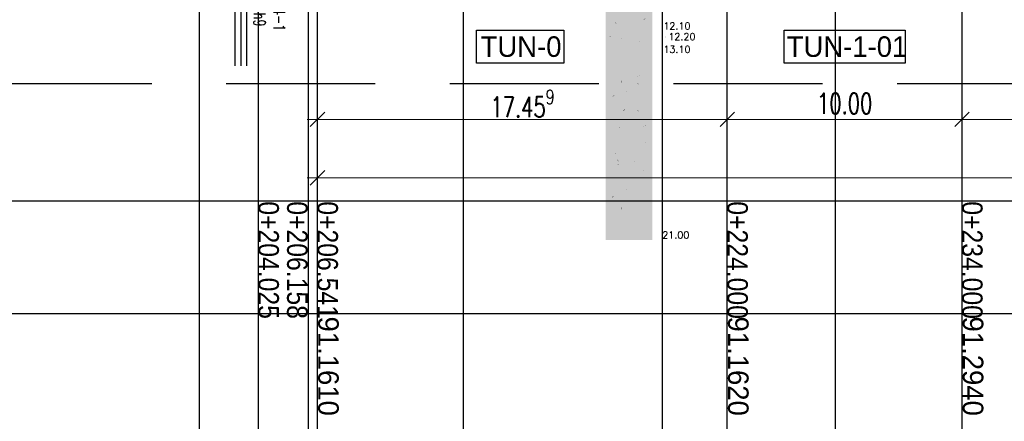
# Model space of a CAD drawing. Header units: metres. Extents: x 3458045 to 3462392, y 5482308 to 5484762.
# Tile 349 of 458: x 3461153 to 3461195, y 5483975 to 5483993. Entities that reach past the tile are written whole.
import ezdxf

# ---------------------------------------------------------------- set-up
doc = ezdxf.new("R2010")
doc.units = ezdxf.units.M
doc.header["$PDMODE"] = 3
doc.header["$PDSIZE"] = 0.1
for name, pattern in [('AUSGEZOGEN', [2, 1, 1]), ('DURCHGEZOGEN', [0]), ('VERDECKT', [9.525, 6.35, -3.175])]:
    doc.linetypes.add(name, pattern=pattern)
doc.layers.get('0').update_dxf_attribs({"linetype": 'CONTINUOUS'})
doc.layers.get('DEFPOINTS').update_dxf_attribs({"linetype": 'CONTINUOUS'})
for name, color, linetype in [('BAUER_BK BESTAND', 170, 'CONTINUOUS'), ('GGUFUELLUNG', 7, 'DURCHGEZOGEN'), ('GGULINIE', 7, 'DURCHGEZOGEN'), ('GGUTEXT', 7, 'DURCHGEZOGEN'), ('SP_BAUGRUBE-TEXT', 210, 'AUSGEZOGEN'), ('SP_BAUGRUBE-VERBAU', 210, 'AUSGEZOGEN'), ('SP_TEXT', 2, 'CONTINUOUS'), ('SP_VERM', 1, 'CONTINUOUS')]:
    doc.layers.add(name, color=color, linetype=linetype)
for name, color, linetype, lineweight in [('SP_Höhenplan-Beschriftung-Linien', 2, 'CONTINUOUS', 25), ('SP_Höhenplan-Beschriftung-Linien-Bestandsgelände', 7, 'CONTINUOUS', 25), ('SP_Höhenplan-Beschriftung-Text', 2, 'CONTINUOUS', 25)]:
    doc.layers.add(name, color=color, linetype=linetype, lineweight=lineweight)
doc.styles.add('K_ISOCP', font='k_isocp.shx')
doc.styles.add('SP_F', font='romans.shx', dxfattribs={"width": 0.7, "bigfont": 'sp_f.shx'})
doc.styles.get("Standard").update_dxf_attribs({"font": 'txt.shx'})
doc.linetypes.add('ZICKZACK', pattern='A,0.00254,-5.08,[131,ltypeshp.shx,S=5.08,R=0,X=-5.08,Y=0],-10.16,[131,ltypeshp.shx,S=5.08,R=180,X=5.08,Y=0],-5.08', length=20.32254)
doc.dimstyles.new('SOFI35$0', dxfattribs={"dimtxt": 3.5, "dimasz": 0.35, "dimexe": 0.9, "dimexo": 0.625, "dimgap": 0.945, "dimtad": 1, "dimdec": 3, "dimrnd": 0.001, "dimzin": 1, "dimdsep": 46, "dimtxsty": 'SP_F', "dimblk1": 'SOF_BEMSTR1', "dimblk2": 'SOF_BEMSTR2', "dimsah": 1, "dimcen": 3.5, "dimse1": 1, "dimse2": 1, "dimclrd": 1, "dimclre": 1, "dimclrt": 2, "dimaunit": 2, "dimazin": 0, "dimtfac": 1, "dimtdec": 3, "dimtmove": 0, "dimatfit": 3, "dimfxl": 1, "dimtolj": 1, "dimtzin": 0, "dimlwd": 0, "dimlwe": 0, "dimarcsym": 0})

# ---------------------------------------------------------------- blocks, each defined once
blk = doc.blocks.new('SOF_BEMSTR1')
at = {"color": 0, "linetype": 'ByBlock', "lineweight": -2}
for p, q in [((0, 20), (0, -8.5)), ((3.535, 3.535), (-3.535, -3.535)), ((-5, 0), (5, 0))]:
    blk.add_line(p, q, dxfattribs=at)
blk = doc.blocks.new('SOF_BEMSTR2')
at = {"color": 0, "linetype": 'ByBlock', "lineweight": -2}
for p, q in [((0, -20), (0, 8.5)), ((3.535, 3.535), (-3.535, -3.535)), ((-5, 0), (5, 0))]:
    blk.add_line(p, q, dxfattribs=at)
blk = doc.blocks.new('*D333')
at = {"layer": 'DEFPOINTS', "color": 0, "linetype": 'AUSGEZOGEN', "transparency": 16777216}
for p in [(3461165.725, 5483997.948), (3461183.184, 5483994.675), (3461165.725, 5483988.277)]:
    blk.add_point(p, dxfattribs=at)
at = {"layer": 'SP_VERM', "color": 1, "linetype": 'AUSGEZOGEN', "lineweight": 0, "transparency": 16777216}
blk.add_line((3461183.097, 5483988.277), (3461165.813, 5483988.277), dxfattribs=at)
at = {"layer": 'SP_VERM', "color": 1, "linetype": 'AUSGEZOGEN', "lineweight": 0, "transparency": 16777216, "xscale": 0.08750000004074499, "yscale": 0.08750000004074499, "zscale": 0.08750000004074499, "rotation": 180}
blk.add_blockref('SOF_BEMSTR2', (3461165.725, 5483988.277), dxfattribs=at)
at = {"layer": 'SP_VERM', "color": 1, "linetype": 'AUSGEZOGEN', "lineweight": 0, "transparency": 16777216, "xscale": 0.08750000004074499, "yscale": 0.08750000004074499, "zscale": 0.08750000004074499}
blk.add_blockref('SOF_BEMSTR1', (3461183.184, 5483988.277), dxfattribs=at)
at = {"layer": 'SP_VERM', "color": 2, "linetype": 'AUSGEZOGEN', "transparency": 16777216, "insert": (3461174.455, 5483988.951), "char_height": 0.875, "attachment_point": 5, "style": 'SP_F'}
blk.add_mtext('\\A1;\\A1;17.45{\\H.7x;\\S9^ ;}', dxfattribs=at)
blk = doc.blocks.new('*D334')
at = {"layer": 'DEFPOINTS', "color": 0, "linetype": 'AUSGEZOGEN', "transparency": 16777216}
for p in [(3461165.725, 5483990.027), (3461243.184, 5483990.027), (3461165.725, 5483985.783)]:
    blk.add_point(p, dxfattribs=at)
at = {"layer": 'SP_VERM', "color": 1, "linetype": 'AUSGEZOGEN', "lineweight": 0, "transparency": 16777216}
blk.add_line((3461243.097, 5483985.783), (3461165.813, 5483985.783), dxfattribs=at)
at = {"layer": 'SP_VERM', "color": 1, "linetype": 'AUSGEZOGEN', "lineweight": 0, "transparency": 16777216, "xscale": 0.08750000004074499, "yscale": 0.08750000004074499, "zscale": 0.08750000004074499, "rotation": 180}
blk.add_blockref('SOF_BEMSTR2', (3461165.725, 5483985.783), dxfattribs=at)
at = {"layer": 'SP_VERM', "color": 1, "linetype": 'AUSGEZOGEN', "lineweight": 0, "transparency": 16777216, "xscale": 0.08750000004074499, "yscale": 0.08750000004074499, "zscale": 0.08750000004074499}
blk.add_blockref('SOF_BEMSTR1', (3461243.184, 5483985.783), dxfattribs=at)
at = {"layer": 'SP_VERM', "color": 2, "linetype": 'AUSGEZOGEN', "transparency": 16777216, "insert": (3461204.455, 5483986.457), "char_height": 0.875, "attachment_point": 5, "style": 'SP_F'}
blk.add_mtext('\\A1;\\A1;Tunnelabschnitt = 77.46{\\H.7xm', dxfattribs=at)
blk = doc.blocks.new('*D338')
at = {"layer": 'DEFPOINTS', "color": 0, "linetype": 'AUSGEZOGEN', "transparency": 16777216}
for p in [(3461183.184, 5483991.334), (3461193.184, 5483991.334), (3461183.184, 5483988.277)]:
    blk.add_point(p, dxfattribs=at)
at = {"layer": 'SP_VERM', "color": 1, "linetype": 'AUSGEZOGEN', "lineweight": 0, "transparency": 16777216}
blk.add_line((3461193.097, 5483988.277), (3461183.272, 5483988.277), dxfattribs=at)
at = {"layer": 'SP_VERM', "color": 1, "linetype": 'AUSGEZOGEN', "lineweight": 0, "transparency": 16777216, "xscale": 0.08750000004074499, "yscale": 0.08750000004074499, "zscale": 0.08750000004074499, "rotation": 180}
blk.add_blockref('SOF_BEMSTR2', (3461183.184, 5483988.277), dxfattribs=at)
at = {"layer": 'SP_VERM', "color": 1, "linetype": 'AUSGEZOGEN', "lineweight": 0, "transparency": 16777216, "xscale": 0.08750000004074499, "yscale": 0.08750000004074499, "zscale": 0.08750000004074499}
blk.add_blockref('SOF_BEMSTR1', (3461193.184, 5483988.277), dxfattribs=at)
at = {"layer": 'SP_VERM', "color": 2, "linetype": 'AUSGEZOGEN', "transparency": 16777216, "insert": (3461188.184, 5483988.951), "char_height": 0.875, "attachment_point": 5, "style": 'SP_F'}
blk.add_mtext('\\A1;\\A1;10.00{\\H.7x;\\S^ ;}', dxfattribs=at)
blk = doc.blocks.new('*D339')
at = {"layer": 'DEFPOINTS', "color": 0, "linetype": 'AUSGEZOGEN', "transparency": 16777216}
for p in [(3461193.184, 5483991.334), (3461203.184, 5483991.334), (3461203.184, 5483988.277)]:
    blk.add_point(p, dxfattribs=at)
at = {"layer": 'SP_VERM', "color": 1, "linetype": 'AUSGEZOGEN', "lineweight": 0, "transparency": 16777216}
blk.add_line((3461193.272, 5483988.277), (3461203.097, 5483988.277), dxfattribs=at)
at = {"layer": 'SP_VERM', "color": 1, "linetype": 'AUSGEZOGEN', "lineweight": 0, "transparency": 16777216, "xscale": 0.08750000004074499, "yscale": 0.08750000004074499, "zscale": 0.08750000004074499, "rotation": 180}
blk.add_blockref('SOF_BEMSTR2', (3461193.184, 5483988.277), dxfattribs=at)
at = {"layer": 'SP_VERM', "color": 1, "linetype": 'AUSGEZOGEN', "lineweight": 0, "transparency": 16777216, "xscale": 0.08750000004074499, "yscale": 0.08750000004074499, "zscale": 0.08750000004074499}
blk.add_blockref('SOF_BEMSTR1', (3461203.184, 5483988.277), dxfattribs=at)
at = {"layer": 'SP_VERM', "color": 2, "linetype": 'AUSGEZOGEN', "transparency": 16777216, "insert": (3461198.184, 5483988.951), "char_height": 0.875, "attachment_point": 5, "style": 'SP_F'}
blk.add_mtext('\\A1;\\A1;10.00{\\H.7x;\\S^ ;}', dxfattribs=at)
blk = doc.blocks.new('A$C7AC24140')
at = {"layer": 'GGUFUELLUNG', "color": 51}
blk.add_solid([(0, -8.2), (0, -12.101), (-1.998, -8.2), (-1.998, -12.101)], dxfattribs=at)
at = {"layer": 'GGUFUELLUNG', "color": 35}
blk.add_solid([(0, -12.101), (0, -12.2), (-1.998, -12.101), (-1.998, -12.2)], dxfattribs=at)
at = {"layer": 'GGUFUELLUNG', "color": 53}
blk.add_solid([(0, -12.2), (0, -13.104), (-1.998, -12.2), (-1.998, -13.104)], dxfattribs=at)
at = {"layer": 'GGUFUELLUNG', "color": 30}
blk.add_solid([(0, -13.104), (0, -21), (-1.998, -13.104), (-1.998, -21)], dxfattribs=at)
at = {"layer": 'GGULINIE', "color": 7, "linetype": 'DURCHGEZOGEN'}
for points, const_width in [([(-1.998, 0), (-1.998, -21)], 0.002), ([(0, -21), (0, 0)], 0.002), ([(-1.557, -11.718), (-1.573, -11.734)], 0.001), ([(-1.573, -11.734), (-1.573, -11.768)], 0.001), ([(-1.523, -11.718), (-1.557, -11.718)], 0.001), ([(-1.507, -11.734), (-1.523, -11.718)], 0.001), ([(-1.507, -11.734), (-1.507, -11.734)], 0.001), ([(-1.507, -11.768), (-1.507, -11.734)], 0.001), ([(-0.495, -11.626), (-0.558, -11.564)], 0.001), ([(-0.37, -11.626), (-0.495, -11.626)], 0.001), ([(-0.308, -11.564), (-0.37, -11.626)], 0.001), ([(0, -12.101), (-1.998, -12.101)], 0.001), ([(-1.573, -11.768), (-1.557, -11.784)], 0.001), ([(-1.557, -11.784), (-1.523, -11.784)], 0.001), ([(-1.523, -11.784), (-1.507, -11.768)], 0.001), ([(1.623, -12.101), (0, -12.101)], 0.001), ([(0, -12.2), (-1.998, -12.2)], 0.001), ([(-1.919, -12.446), (-1.224, -12.446)], 0.001), ([(-1.873, -12.446), (-1.873, -12.446)], 0.001), ([(-1.823, -12.354), (-1.777, -12.309)], 0.001), ([(-1.823, -12.4), (-1.823, -12.354)], 0.001), ([(-1.823, -12.354), (-1.686, -12.354)], 0.001), ([(-1.777, -12.446), (-1.823, -12.4)], 0.001), ([(-1.823, -12.4), (-1.686, -12.4)], 0.001), ([(-1.777, -12.309), (-1.732, -12.309)], 0.001), ([(-1.777, -12.446), (-1.777, -12.309)], 0.001), ([(-1.732, -12.309), (-1.686, -12.354)], 0.001), ([(-1.732, -12.446), (-1.732, -12.309)], 0.001), ([(-1.686, -12.4), (-1.732, -12.446)], 0.001), ([(-1.686, -12.354), (-1.686, -12.4)], 0.001), ([(-1.457, -12.354), (-1.411, -12.309)], 0.001), ([(-1.457, -12.4), (-1.457, -12.354)], 0.001), ([(-1.457, -12.354), (-1.315, -12.354)], 0.001), ([(-1.411, -12.446), (-1.457, -12.4)], 0.001), ([(-1.457, -12.4), (-1.315, -12.4)], 0.001), ([(-1.411, -12.309), (-1.365, -12.309)], 0.001), ([(-1.411, -12.446), (-1.411, -12.309)], 0.001), ([(-1.365, -12.309), (-1.315, -12.354)], 0.001), ([(-1.365, -12.446), (-1.365, -12.309)], 0.001), ([(-1.315, -12.4), (-1.365, -12.446)], 0.001), ([(-1.365, -12.446), (-1.365, -12.446)], 0.001), ([(-1.365, -12.446), (-1.365, -12.446)], 0.001), ([(-1.315, -12.354), (-1.315, -12.4)], 0.001), ([(-1.178, -12.446), (-1.178, -12.446)], 0.001), ([(-1.12, -12.546), (-0.425, -12.546)], 0.001), ([(-1.074, -12.546), (-1.074, -12.546)], 0.001), ([(-1.024, -12.454), (-0.978, -12.409)], 0.001), ([(-1.024, -12.5), (-1.024, -12.454)], 0.001), ([(-1.024, -12.454), (-0.887, -12.454)], 0.001), ([(-0.978, -12.546), (-1.024, -12.5)], 0.001), ([(-1.024, -12.5), (-0.887, -12.5)], 0.001), ([(-0.978, -12.409), (-0.932, -12.409)], 0.001), ([(-0.978, -12.546), (-0.978, -12.409)], 0.001), ([(-0.932, -12.409), (-0.887, -12.454)], 0.001), ([(-0.932, -12.546), (-0.932, -12.409)], 0.001), ([(-0.887, -12.5), (-0.932, -12.546)], 0.001), ([(-0.887, -12.454), (-0.887, -12.5)], 0.001), ([(-0.658, -12.454), (-0.612, -12.409)], 0.001), ([(-0.658, -12.5), (-0.658, -12.454)], 0.001), ([(-0.658, -12.454), (-0.516, -12.454)], 0.001), ([(-0.612, -12.546), (-0.658, -12.5)], 0.001), ([(-0.658, -12.5), (-0.516, -12.5)], 0.001), ([(-0.612, -12.409), (-0.566, -12.409)], 0.001), ([(-0.612, -12.546), (-0.612, -12.409)], 0.001), ([(-0.566, -12.409), (-0.516, -12.454)], 0.001), ([(-0.566, -12.546), (-0.566, -12.409)], 0.001), ([(-0.516, -12.5), (-0.566, -12.546)], 0.001), ([(-0.566, -12.546), (-0.566, -12.546)], 0.001), ([(-0.566, -12.546), (-0.566, -12.546)], 0.001), ([(-0.516, -12.454), (-0.516, -12.5)], 0.001), ([(-0.379, -12.546), (-0.379, -12.546)], 0.001), ([(1.534, -12.527), (0.665, -12.526), (0.445, -12.203), (0, -12.2)], 0.001), ([(-1.149, -12.954), (-1.748, -12.954)], 0.001), ([(-0.87, -13), (-0.175, -13)], 0.001), ([(-0.824, -13), (-0.824, -13)], 0.001), ([(-0.774, -12.908), (-0.728, -12.862)], 0.001), ([(-0.774, -12.954), (-0.774, -12.908)], 0.001), ([(-0.774, -12.908), (-0.637, -12.908)], 0.001), ([(-0.728, -13), (-0.774, -12.954)], 0.001), ([(-0.774, -12.954), (-0.637, -12.954)], 0.001), ([(-0.728, -12.862), (-0.683, -12.862)], 0.001), ([(-0.728, -13), (-0.728, -12.862)], 0.001), ([(-0.683, -12.862), (-0.637, -12.908)], 0.001), ([(-0.683, -13), (-0.683, -12.862)], 0.001), ([(-0.637, -12.954), (-0.683, -13)], 0.001), ([(-0.637, -12.908), (-0.637, -12.954)], 0.001), ([(-0.408, -12.908), (-0.362, -12.862)], 0.001), ([(-0.408, -12.954), (-0.408, -12.908)], 0.001), ([(-0.408, -12.908), (-0.266, -12.908)], 0.001), ([(-0.362, -13), (-0.408, -12.954)], 0.001), ([(-0.408, -12.954), (-0.266, -12.954)], 0.001), ([(-0.362, -12.862), (-0.316, -12.862)], 0.001), ([(-0.362, -13), (-0.362, -12.862)], 0.001), ([(-0.316, -12.862), (-0.266, -12.908)], 0.001), ([(-0.316, -13), (-0.316, -12.862)], 0.001), ([(-0.266, -12.954), (-0.316, -13)], 0.001), ([(-0.316, -13), (-0.316, -13)], 0.001), ([(-0.316, -13), (-0.316, -13)], 0.001), ([(-0.266, -12.908), (-0.266, -12.954)], 0.001), ([(-0.129, -13), (-0.129, -13)], 0.001), ([(0, -13.104), (-1.998, -13.104)], 0.001), ([(-1.361, -13.208), (-1.386, -13.229)], 0.001), ([(-1.386, -13.229), (-1.386, -13.279)], 0.001), ([(-1.386, -13.279), (-1.361, -13.299)], 0.001), ([(-1.315, -13.208), (-1.361, -13.208)], 0.001), ([(-1.361, -13.299), (-1.315, -13.299)], 0.001), ([(-1.295, -13.229), (-1.315, -13.208)], 0.001), ([(-1.315, -13.299), (-1.295, -13.279)], 0.001), ([(-1.295, -13.229), (-1.295, -13.229)], 0.001), ([(-1.295, -13.279), (-1.295, -13.229)], 0.001), ([(1.623, -13.104), (0, -13.104)], 0.001), ([(-1.561, -13.507), (-1.586, -13.528)], 0.001), ([(-1.586, -13.528), (-1.586, -13.578)], 0.001), ([(-1.586, -13.578), (-1.561, -13.599)], 0.001), ([(-1.515, -13.507), (-1.561, -13.507)], 0.001), ([(-1.561, -13.599), (-1.515, -13.599)], 0.001), ([(-1.494, -13.528), (-1.515, -13.507)], 0.001), ([(-1.515, -13.599), (-1.494, -13.578)], 0.001), ([(-1.494, -13.528), (-1.494, -13.528)], 0.001), ([(-1.494, -13.578), (-1.494, -13.528)], 0.001), ([(-1.107, -13.707), (-1.132, -13.728)], 0.001), ([(-1.132, -13.728), (-1.132, -13.778)], 0.001), ([(-1.132, -13.778), (-1.107, -13.799)], 0.001), ([(-1.061, -13.707), (-1.107, -13.707)], 0.001), ([(-1.107, -13.799), (-1.061, -13.799)], 0.001), ([(-1.041, -13.728), (-1.061, -13.707)], 0.001), ([(-1.061, -13.799), (-1.041, -13.778)], 0.001), ([(-1.041, -13.728), (-1.041, -13.728)], 0.001), ([(-1.041, -13.778), (-1.041, -13.728)], 0.001), ([(-1.469, -14.161), (-1.515, -14.207)], 0.001), ([(-1.515, -14.207), (-1.515, -14.298)], 0.001), ([(-1.378, -14.161), (-1.469, -14.161)], 0.001), ([(-1.332, -14.207), (-1.378, -14.161)], 0.001), ([(-1.332, -14.207), (-1.332, -14.207)], 0.001), ([(-1.332, -14.298), (-1.332, -14.207)], 0.001), ([(-0.608, -13.97), (-0.624, -13.986)], 0.001), ([(-0.624, -13.986), (-0.624, -14.019)], 0.001), ([(-0.624, -14.019), (-0.608, -14.036)], 0.001), ([(-0.574, -13.97), (-0.608, -13.97)], 0.001), ([(-0.608, -14.036), (-0.574, -14.036)], 0.001), ([(-0.558, -13.986), (-0.574, -13.97)], 0.001), ([(-0.574, -14.036), (-0.558, -14.019)], 0.001), ([(-0.558, -13.986), (-0.558, -13.986)], 0.001), ([(-0.558, -14.019), (-0.558, -13.986)], 0.001), ([(-1.515, -14.298), (-1.469, -14.344)], 0.001), ([(-1.469, -14.344), (-1.378, -14.344)], 0.001), ([(-1.378, -14.344), (-1.332, -14.298)], 0.001), ([(-1.107, -14.606), (-1.132, -14.627)], 0.001), ([(-1.132, -14.627), (-1.132, -14.677)], 0.001), ([(-1.132, -14.677), (-1.107, -14.698)], 0.001), ([(-1.061, -14.606), (-1.107, -14.606)], 0.001), ([(-1.041, -14.627), (-1.061, -14.606)], 0.001), ([(-1.061, -14.698), (-1.041, -14.677)], 0.001), ([(-1.041, -14.627), (-1.041, -14.627)], 0.001), ([(-1.041, -14.677), (-1.041, -14.627)], 0.001), ([(-0.658, -14.319), (-0.674, -14.336)], 0.001), ([(-0.674, -14.336), (-0.674, -14.369)], 0.001), ([(-0.674, -14.369), (-0.658, -14.386)], 0.001), ([(-0.624, -14.319), (-0.658, -14.319)], 0.001), ([(-0.658, -14.386), (-0.624, -14.386)], 0.001), ([(-0.608, -14.336), (-0.624, -14.319)], 0.001), ([(-0.624, -14.386), (-0.608, -14.369)], 0.001), ([(-0.608, -14.336), (-0.608, -14.336)], 0.001), ([(-0.608, -14.369), (-0.608, -14.336)], 0.001), ([(-1.628, -14.827), (-1.69, -14.889)], 0.001), ([(-1.69, -14.889), (-1.69, -15.014)], 0.001), ([(-1.69, -15.014), (-1.628, -15.077)], 0.001), ([(-1.507, -14.827), (-1.628, -14.827)], 0.001), ([(-1.628, -15.077), (-1.507, -15.077)], 0.001), ([(-1.444, -14.889), (-1.507, -14.827)], 0.001), ([(-1.507, -15.077), (-1.444, -15.014)], 0.001), ([(-1.444, -14.889), (-1.444, -14.889)], 0.001), ([(-1.444, -15.014), (-1.444, -14.889)], 0.001), ([(-1.107, -14.698), (-1.061, -14.698)], 0.001), ([(-0.504, -14.681), (-0.516, -14.69)], 0.001), ([(-0.516, -14.69), (-0.516, -14.715)], 0.001), ([(-0.516, -14.715), (-0.504, -14.723)], 0.001), ([(-0.483, -14.681), (-0.504, -14.681)], 0.001), ([(-0.504, -14.723), (-0.483, -14.723)], 0.001), ([(-0.475, -14.69), (-0.483, -14.681)], 0.001), ([(-0.483, -14.723), (-0.475, -14.715)], 0.001), ([(-0.475, -14.69), (-0.475, -14.69)], 0.001), ([(-0.475, -14.715), (-0.475, -14.69)], 0.001), ([(-0.404, -14.981), (-0.416, -14.989)], 0.001), ([(-0.416, -14.989), (-0.416, -15.014)], 0.001), ([(-0.416, -15.014), (-0.404, -15.023)], 0.001), ([(-0.383, -14.981), (-0.404, -14.981)], 0.001), ([(-0.404, -15.023), (-0.383, -15.023)], 0.001), ([(-0.375, -14.989), (-0.383, -14.981)], 0.001), ([(-0.383, -15.023), (-0.375, -15.014)], 0.001), ([(-0.375, -14.989), (-0.375, -14.989)], 0.001), ([(-0.375, -15.014), (-0.375, -14.989)], 0.001), ([(-1.257, -15.406), (-1.282, -15.426)], 0.001), ([(-1.282, -15.426), (-1.282, -15.476)], 0.001), ([(-1.282, -15.476), (-1.257, -15.497)], 0.001), ([(-1.211, -15.406), (-1.257, -15.406)], 0.001), ([(-1.257, -15.497), (-1.211, -15.497)], 0.001), ([(-1.19, -15.426), (-1.211, -15.406)], 0.001), ([(-1.211, -15.497), (-1.19, -15.476)], 0.001), ([(-1.19, -15.426), (-1.19, -15.426)], 0.001), ([(-1.19, -15.476), (-1.19, -15.426)], 0.001), ([(-0.658, -15.468), (-0.674, -15.485)], 0.001), ([(-0.674, -15.485), (-0.674, -15.518)], 0.001), ([(-0.674, -15.518), (-0.658, -15.535)], 0.001), ([(-0.624, -15.468), (-0.658, -15.468)], 0.001), ([(-0.608, -15.485), (-0.624, -15.468)], 0.001), ([(-0.624, -15.535), (-0.608, -15.518)], 0.001), ([(-0.608, -15.485), (-0.608, -15.485)], 0.001), ([(-0.608, -15.518), (-0.608, -15.485)], 0.001), ([(-0.658, -15.535), (-0.624, -15.535)], 0.001), ([(-1.403, -16.18), (-1.415, -16.188)], 0.001), ([(-1.415, -16.188), (-1.415, -16.213)], 0.001), ([(-1.415, -16.213), (-1.403, -16.221)], 0.001), ([(-1.382, -16.18), (-1.403, -16.18)], 0.001), ([(-1.403, -16.221), (-1.382, -16.221)], 0.001), ([(-1.374, -16.188), (-1.382, -16.18)], 0.001), ([(-1.382, -16.221), (-1.374, -16.213)], 0.001), ([(-1.374, -16.188), (-1.374, -16.188)], 0.001), ([(-1.374, -16.213), (-1.374, -16.188)], 0.001), ([(-0.358, -16.105), (-0.383, -16.126)], 0.001), ([(-0.383, -16.126), (-0.383, -16.176)], 0.001), ([(-0.383, -16.176), (-0.358, -16.196)], 0.001), ([(-0.312, -16.105), (-0.358, -16.105)], 0.001), ([(-0.358, -16.196), (-0.312, -16.196)], 0.001), ([(-0.291, -16.126), (-0.312, -16.105)], 0.001), ([(-0.312, -16.196), (-0.291, -16.176)], 0.001), ([(-0.291, -16.126), (-0.291, -16.126)], 0.001), ([(-0.291, -16.176), (-0.291, -16.126)], 0.001), ([(-1.569, -16.758), (-1.615, -16.804)], 0.001), ([(-1.478, -16.758), (-1.569, -16.758)], 0.001), ([(-1.432, -16.804), (-1.478, -16.758)], 0.001), ([(-0.308, -16.754), (-0.333, -16.775)], 0.001), ([(-0.333, -16.775), (-0.333, -16.825)], 0.001), ([(-0.262, -16.754), (-0.308, -16.754)], 0.001), ([(-0.241, -16.775), (-0.262, -16.754)], 0.001), ([(-0.241, -16.775), (-0.241, -16.775)], 0.001), ([(-0.241, -16.825), (-0.241, -16.775)], 0.001), ([(-1.615, -16.804), (-1.615, -16.896)], 0.001), ([(-1.615, -16.896), (-1.569, -16.942)], 0.001), ([(-1.569, -16.942), (-1.478, -16.942)], 0.001), ([(-1.478, -16.942), (-1.432, -16.896)], 0.001), ([(-1.432, -16.804), (-1.432, -16.804)], 0.001), ([(-1.432, -16.896), (-1.432, -16.804)], 0.001), ([(-0.333, -16.825), (-0.308, -16.846)], 0.001), ([(-0.304, -17.121), (-0.321, -17.137)], 0.001), ([(-0.321, -17.137), (-0.321, -17.171)], 0.001), ([(-0.321, -17.171), (-0.304, -17.187)], 0.001), ([(-0.308, -16.846), (-0.262, -16.846)], 0.001), ([(-0.271, -17.121), (-0.304, -17.121)], 0.001), ([(-0.304, -17.187), (-0.271, -17.187)], 0.001), ([(-0.254, -17.137), (-0.271, -17.121)], 0.001), ([(-0.271, -17.187), (-0.254, -17.171)], 0.001), ([(-0.262, -16.846), (-0.241, -16.825)], 0.001), ([(-0.254, -17.137), (-0.254, -17.137)], 0.001), ([(-0.254, -17.171), (-0.254, -17.137)], 0.001), ([(-1.628, -17.578), (-1.69, -17.641)], 0.001), ([(-1.507, -17.578), (-1.628, -17.578)], 0.001), ([(-1.557, -17.27), (-1.573, -17.287)], 0.001), ([(-1.573, -17.287), (-1.573, -17.32)], 0.001), ([(-1.573, -17.32), (-1.557, -17.337)], 0.001), ([(-1.523, -17.27), (-1.557, -17.27)], 0.001), ([(-1.557, -17.337), (-1.523, -17.337)], 0.001), ([(-1.507, -17.287), (-1.523, -17.27)], 0.001), ([(-1.523, -17.337), (-1.507, -17.32)], 0.001), ([(-1.507, -17.287), (-1.507, -17.287)], 0.001), ([(-1.507, -17.32), (-1.507, -17.287)], 0.001), ([(-1.444, -17.641), (-1.507, -17.578)], 0.001), ([(-1.69, -17.641), (-1.69, -17.766)], 0.001), ([(-1.69, -17.766), (-1.628, -17.828)], 0.001), ([(-1.628, -17.828), (-1.507, -17.828)], 0.001), ([(-1.507, -17.828), (-1.444, -17.766)], 0.001), ([(-1.444, -17.641), (-1.444, -17.641)], 0.001), ([(-1.444, -17.766), (-1.444, -17.641)], 0.001), ([(-0.753, -17.633), (-0.766, -17.641)], 0.001), ([(-0.766, -17.641), (-0.766, -17.666)], 0.001), ([(-0.766, -17.666), (-0.753, -17.674)], 0.001), ([(-0.733, -17.633), (-0.753, -17.633)], 0.001), ([(-0.753, -17.674), (-0.733, -17.674)], 0.001), ([(-0.724, -17.641), (-0.733, -17.633)], 0.001), ([(-0.733, -17.674), (-0.724, -17.666)], 0.001), ([(-0.724, -17.641), (-0.724, -17.641)], 0.001), ([(-0.724, -17.666), (-0.724, -17.641)], 0.001), ([(-0.404, -18.02), (-0.42, -18.036)], 0.001), ([(-0.42, -18.036), (-0.42, -18.07)], 0.001), ([(-0.37, -18.02), (-0.404, -18.02)], 0.001), ([(-0.354, -18.036), (-0.37, -18.02)], 0.001), ([(-0.354, -18.036), (-0.354, -18.036)], 0.001), ([(-0.354, -18.07), (-0.354, -18.036)], 0.001), ([(-1.307, -18.219), (-1.324, -18.236)], 0.001), ([(-1.324, -18.236), (-1.324, -18.269)], 0.001), ([(-1.324, -18.269), (-1.307, -18.286)], 0.001), ([(-1.274, -18.219), (-1.307, -18.219)], 0.001), ([(-1.307, -18.286), (-1.274, -18.286)], 0.001), ([(-1.257, -18.236), (-1.274, -18.219)], 0.001), ([(-1.274, -18.286), (-1.257, -18.269)], 0.001), ([(-1.257, -18.236), (-1.257, -18.236)], 0.001), ([(-1.257, -18.269), (-1.257, -18.236)], 0.001), ([(-0.42, -18.07), (-0.404, -18.086)], 0.001), ([(-0.404, -18.086), (-0.37, -18.086)], 0.001), ([(-0.37, -18.086), (-0.354, -18.07)], 0.001), ([(-1.707, -18.569), (-1.723, -18.586)], 0.001), ([(-1.723, -18.586), (-1.723, -18.619)], 0.001), ([(-1.723, -18.619), (-1.707, -18.636)], 0.001), ([(-1.673, -18.569), (-1.707, -18.569)], 0.001), ([(-1.707, -18.636), (-1.673, -18.636)], 0.001), ([(-1.657, -18.586), (-1.673, -18.569)], 0.001), ([(-1.673, -18.636), (-1.657, -18.619)], 0.001), ([(-1.657, -18.586), (-1.657, -18.586)], 0.001), ([(-1.657, -18.619), (-1.657, -18.586)], 0.001), ([(-1.103, -18.831), (-1.116, -18.84)], 0.001), ([(-1.116, -18.84), (-1.116, -18.865)], 0.001), ([(-1.116, -18.865), (-1.103, -18.873)], 0.001), ([(-1.082, -18.831), (-1.103, -18.831)], 0.001), ([(-1.103, -18.873), (-1.082, -18.873)], 0.001), ([(-1.074, -18.84), (-1.082, -18.831)], 0.001), ([(-1.082, -18.873), (-1.074, -18.865)], 0.001), ([(-1.074, -18.84), (-1.074, -18.84)], 0.001), ([(-1.074, -18.865), (-1.074, -18.84)], 0.001), ([(-0.808, -18.469), (-0.824, -18.486)], 0.001), ([(-0.824, -18.486), (-0.824, -18.519)], 0.001), ([(-0.824, -18.519), (-0.808, -18.536)], 0.001), ([(-0.774, -18.469), (-0.808, -18.469)], 0.001), ([(-0.808, -18.536), (-0.774, -18.536)], 0.001), ([(-0.758, -18.486), (-0.774, -18.469)], 0.001), ([(-0.774, -18.536), (-0.758, -18.519)], 0.001), ([(-0.758, -18.486), (-0.758, -18.486)], 0.001), ([(-0.758, -18.519), (-0.758, -18.486)], 0.001), ([(-1.702, -19.131), (-1.715, -19.139)], 0.001), ([(-1.715, -19.139), (-1.715, -19.164)], 0.001), ([(-1.715, -19.164), (-1.702, -19.173)], 0.001), ([(-1.682, -19.131), (-1.702, -19.131)], 0.001), ([(-1.702, -19.173), (-1.682, -19.173)], 0.001), ([(-1.673, -19.139), (-1.682, -19.131)], 0.001), ([(-1.682, -19.173), (-1.673, -19.164)], 0.001), ([(-1.673, -19.139), (-1.673, -19.139)], 0.001), ([(-1.673, -19.164), (-1.673, -19.139)], 0.001), ([(-1.107, -19.156), (-1.132, -19.177)], 0.001), ([(-1.132, -19.177), (-1.132, -19.227)], 0.001), ([(-1.132, -19.227), (-1.107, -19.248)], 0.001), ([(-1.061, -19.156), (-1.107, -19.156)], 0.001), ([(-1.107, -19.248), (-1.061, -19.248)], 0.001), ([(-1.041, -19.177), (-1.061, -19.156)], 0.001), ([(-1.061, -19.248), (-1.041, -19.227)], 0.001), ([(-1.041, -19.177), (-1.041, -19.177)], 0.001), ([(-1.041, -19.227), (-1.041, -19.177)], 0.001), ([(-1.469, -19.56), (-1.515, -19.606)], 0.001), ([(-1.515, -19.606), (-1.515, -19.697)], 0.001), ([(-1.515, -19.697), (-1.469, -19.743)], 0.001), ([(-1.378, -19.56), (-1.469, -19.56)], 0.001), ([(-1.332, -19.606), (-1.378, -19.56)], 0.001), ([(-1.378, -19.743), (-1.332, -19.697)], 0.001), ([(-1.332, -19.606), (-1.332, -19.606)], 0.001), ([(-1.332, -19.697), (-1.332, -19.606)], 0.001), ([(-1.469, -19.743), (-1.378, -19.743)], 0.001), ([(-1.107, -20.055), (-1.132, -20.076)], 0.001), ([(-1.132, -20.076), (-1.132, -20.126)], 0.001), ([(-1.132, -20.126), (-1.107, -20.147)], 0.001), ([(-1.061, -20.055), (-1.107, -20.055)], 0.001), ([(-1.041, -20.076), (-1.061, -20.055)], 0.001), ([(-1.061, -20.147), (-1.041, -20.126)], 0.001), ([(-1.041, -20.076), (-1.041, -20.076)], 0.001), ([(-1.041, -20.126), (-1.041, -20.076)], 0.001), ([(-0.304, -20.068), (-0.321, -20.084)], 0.001), ([(-0.321, -20.084), (-0.321, -20.118)], 0.001), ([(-0.321, -20.118), (-0.304, -20.134)], 0.001), ([(-0.271, -20.068), (-0.304, -20.068)], 0.001), ([(-0.254, -20.084), (-0.271, -20.068)], 0.001), ([(-0.271, -20.134), (-0.254, -20.118)], 0.001), ([(-0.254, -20.084), (-0.254, -20.084)], 0.001), ([(-0.254, -20.118), (-0.254, -20.084)], 0.001), ([(-1.203, -20.53), (-1.215, -20.538)], 0.001), ([(-1.215, -20.538), (-1.215, -20.563)], 0.001), ([(-1.182, -20.53), (-1.203, -20.53)], 0.001), ([(-1.174, -20.538), (-1.182, -20.53)], 0.001), ([(-1.174, -20.538), (-1.174, -20.538)], 0.001), ([(-1.174, -20.563), (-1.174, -20.538)], 0.001), ([(-1.107, -20.147), (-1.061, -20.147)], 0.001), ([(-0.304, -20.23), (-0.316, -20.238)], 0.001), ([(-0.316, -20.238), (-0.316, -20.263)], 0.001), ([(-0.316, -20.263), (-0.304, -20.272)], 0.001), ([(-0.304, -20.134), (-0.271, -20.134)], 0.001), ([(-0.283, -20.23), (-0.304, -20.23)], 0.001), ([(-0.304, -20.272), (-0.283, -20.272)], 0.001), ([(-0.275, -20.238), (-0.283, -20.23)], 0.001), ([(-0.283, -20.272), (-0.275, -20.263)], 0.001), ([(-0.275, -20.238), (-0.275, -20.238)], 0.001), ([(-0.275, -20.263), (-0.275, -20.238)], 0.001), ([(-1.215, -20.563), (-1.203, -20.571)], 0.001), ([(-1.203, -20.571), (-1.182, -20.571)], 0.001), ([(-1.182, -20.571), (-1.174, -20.563)], 0.001), ([(-1.998, -21), (0, -21)], 0.002), ([(0, -21), (-1.998, -21)], 0.001), ([(1.623, -21), (0, -21)], 0.001)]:
    blk.add_lwpolyline(points, dxfattribs=dict(at, const_width=const_width))
at = {"layer": 'GGUTEXT', "color": 7}
for s, p in [('12.10', (0.466, -12.031)), ('12.20', (0.679, -12.491)), ('13.10', (0.466, -13.034)), ('21.00', (0.416, -20.929))]:
    blk.add_text(s, height=0.3, dxfattribs=at).set_placement(p)

msp = doc.modelspace()

# ---------------------------------------------------------------- linework, layer by layer
at = {"layer": 'SP_BAUGRUBE-VERBAU'}
for p, q in [((3461162.2094, 5484001.9926), (3461162.2094, 5483990.5553)), ((3461162.7094, 5484001.9926), (3461162.7094, 5483990.5578))]:
    msp.add_line(p, q, dxfattribs=at)
at = {"layer": 'SP_BAUGRUBE-VERBAU', "linetype": 'ZICKZACK', "ltscale": 0.2}
msp.add_line((3461162.4594, 5484001.9926), (3461162.4594, 5483990.5566), dxfattribs=at)
at = {"layer": 'SP_Höhenplan-Beschriftung-Linien', "color": 1, "linetype": 'ByBlock'}
for p, q in [((3461163.2094, 5483956.0493), (3461163.2094, 5484000.9608)), ((3461165.3424, 5483956.0493), (3461165.3424, 5483997.9501)), ((3461165.7254, 5483956.0493), (3461165.7254, 5483997.9482)), ((3461183.1844, 5483956.0493), (3461183.1844, 5483997.9494)), ((3461193.1844, 5483956.0493), (3461193.1844, 5483997.9494))]:
    msp.add_line(p, q, dxfattribs=at)
at = {"layer": 'SP_Höhenplan-Beschriftung-Linien', "color": 251, "linetype": 'VERDECKT'}
msp.add_line((3461463.4646, 5483989.7871), (3460950.7074, 5483989.7871), dxfattribs=at)
at = {"layer": 'SP_Höhenplan-Beschriftung-Linien', "color": 3}
msp.add_line((3461463.4646, 5483984.7871), (3460947.0765, 5483984.7871), dxfattribs=at)
at = {"layer": 'SP_Höhenplan-Beschriftung-Linien', "color": 2}
msp.add_line((3461463.4646, 5483979.9975), (3460947.0765, 5483979.9975), dxfattribs=at)
at = {"layer": 'SP_Höhenplan-Beschriftung-Linien-Bestandsgelände'}
for p, q in [((3461180.4155, 5484004.7871), (3461180.4155, 5483956.0493)), ((3461187.773, 5484004.7871), (3461187.773, 5483956.0493)), ((3461160.6856, 5484000.7334), (3461160.6856, 5483956.0493)), ((3461171.9335, 5484000.8434), (3461171.9335, 5483956.0493))]:
    msp.add_line(p, q, dxfattribs=at)
at = {"layer": 'SP_TEXT', "color": 1, "lineweight": 25}
for points in [[(3461172.5006, 5483990.675), (3461172.501, 5483992.0757), (3461176.2233, 5483992.0757), (3461176.2229, 5483990.675)], [(3461185.6029, 5483990.675), (3461185.6034, 5483992.0757), (3461190.7662, 5483992.0757), (3461190.7658, 5483990.675)]]:
    msp.add_lwpolyline(points, close=True, dxfattribs=at)

# ---------------------------------------------------------------- block references
at = {"layer": 'BAUER_BK BESTAND', "color": 0}
msp.add_blockref('A$C7AC24140', (3461179.9955, 5484004.1366), dxfattribs=at)

# ---------------------------------------------------------------- texts
at = {"layer": 'SP_BAUGRUBE-TEXT', "linetype": 'AUSGEZOGEN', "insert": (3461163.596, 5483994.256), "char_height": 0.5, "attachment_point": 5, "rotation": 270, "style": 'SP_F'}
msp.add_mtext('Querverbau BA4-1\\PRückbau in Bph9', dxfattribs=at)
at = {"layer": 'SP_Höhenplan-Beschriftung-Text', "style": 'K_ISOCP', "width": 0.9}
for s, p in [('0+204.025', (3461163.2094, 5483984.7871)), ('0+206.158', (3461164.4302, 5483984.7871)), ('0+206.541', (3461165.7254, 5483984.7871)), ('0+224.000', (3461183.1844, 5483984.7871)), ('0+234.000', (3461193.1844, 5483984.7871))]:
    msp.add_text(s, height=0.875, rotation=270, dxfattribs=at).set_placement(p)
at = {"layer": 'SP_Höhenplan-Beschriftung-Text', "char_height": 0.875, "width": 7.557299, "attachment_point": 7, "rotation": 270, "style": 'K_ISOCP'}
for s, insert in [('91.1610', (3461165.7448, 5483979.8811)), ('91.1620', (3461183.2038, 5483979.8811)), ('91.2940', (3461193.2038, 5483979.8811))]:
    msp.add_mtext(s, dxfattribs=dict(at, insert=insert))
at = {"layer": 'SP_TEXT', "color": 2, "lineweight": 25, "style": 'K_ISOCP'}
for s, p in [('TUN-0', (3461172.6757, 5483990.9378)), ('TUN-1-01', (3461185.7159, 5483990.9378))]:
    msp.add_text(s, height=0.875, rotation=359.98261, dxfattribs=at).set_placement(p)

# ---------------------------------------------------------------- dimensions: what is measured, and where the dimension line sits
at = {"layer": 'SP_VERM', "color": 1, "linetype": 'AUSGEZOGEN'}
for base, p1, p2, text, picture, middle in [((3461165.7254, 5483988.2771), (3461183.1844, 5483994.6749), (3461165.7254, 5483997.9482), '\\A1;17.45{\\H.7x;\\S9^ ;}', '*D333', (3461174.4549, 5483988.9509)), ((3461183.1844, 5483988.2771), (3461193.1844, 5483991.3336), (3461183.1844, 5483991.3336), '\\A1;10.00{\\H.7x;\\S^ ;}', '*D338', (3461188.1844, 5483988.9509))]:
    dim = msp.add_linear_dim(base=base, p1=p1, p2=p2, text=text, dimstyle='SOFI35$0', dxfattribs=at)
    dim.commit()
    dim.dimension.update_dxf_attribs({"geometry": picture, "text_midpoint": middle})
dim = msp.add_linear_dim(base=(3461203.1844, 5483988.2771), p1=(3461193.1844, 5483991.3336), p2=(3461203.1844, 5483991.3336), text='\\A1;10.00{\\H.7x;\\S^ ;}', dimstyle='SOFI35$0', override={"dimblk1": 'SOF_BEMSTR2', "dimblk2": 'SOF_BEMSTR1'}, dxfattribs=at)
dim.commit()
dim.dimension.update_dxf_attribs({"geometry": '*D339', "text_midpoint": (3461198.1844, 5483988.9509)})
dim = msp.add_linear_dim(base=(3461165.7254, 5483985.7834), p1=(3461243.1844, 5483990.0271), p2=(3461165.7254, 5483990.0271), angle=180, text='\\A1;Tunnelabschnitt = 77.46{\\H.7xm', dimstyle='SOFI35$0', override={"dimpost": 'Tunnelabschnitt = <>m'}, dxfattribs=at)
dim.commit()
dim.dimension.update_dxf_attribs({"geometry": '*D334', "text_midpoint": (3461204.4549, 5483986.4571)})

doc.saveas('drawing.dxf')
